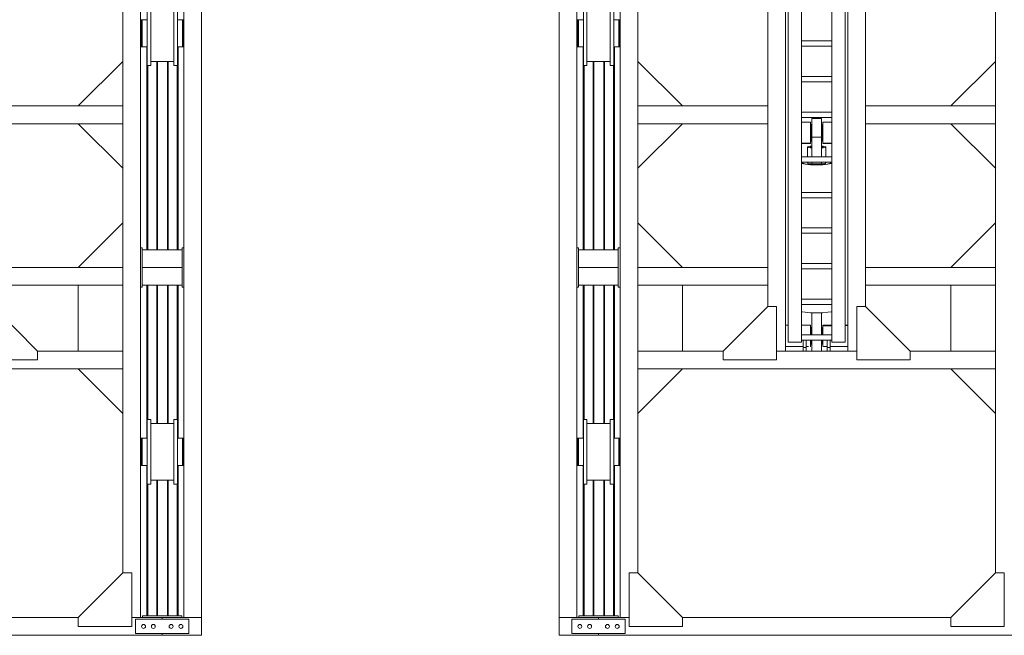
# Model space of a CAD drawing. Header units: millimetres. Extents: x 53746 to 116821, y -810352 to -765802.
# Tile 315 of 347: x 95487 to 101015, y -780717 to -777261. Entities that reach past the tile are written whole.
import ezdxf

# ---------------------------------------------------------------- set-up
doc = ezdxf.new("R2010")
doc.units = ezdxf.units.MM
doc.header["$MEASUREMENT"] = 0
for name, color, linetype, lineweight in [('Main Cradle Rails', 7, 'Continuous', 0), ('Side Cradle Hydraulic Arm Support', 7, 'Continuous', 0), ('Side Cradle Stbd', 7, 'Continuous', 0), ('Side Slip Rails', 7, 'Continuous', 0)]:
    doc.layers.add(name, color=color, linetype=linetype, lineweight=lineweight)

# ---------------------------------------------------------------- blocks, each defined once
blk = doc.blocks.new('*U80')
at = {"layer": 'Side Cradle Hydraulic Arm Support', "color": 7, "linetype": 'Continuous', "lineweight": 0}
for p, q in [((-175, -1059.4), (-175, 1359.5)), ((175, 1359.5), (175, -1059.4)), ((-175, 1202), (-170.2, 1202)), ((-160, 1182), (-169.7, 1182)), ((-160, 1181.8), (-169.7, 1181.8)), ((-169.7, 1181.8), (-160, 1181.8)), ((-160, 1192), (-160, 990.9)), ((-160, 1192), (-85, 1192)), ((-85, 1192), (-85, 990.9)), ((85, 990.9), (85, 1192)), ((85, 1192), (160, 1192)), ((160, 990.9), (160, 1192)), ((169.7, 1182), (160, 1181.9)), ((169.7, 1182), (160, 1182)), ((160, 1169.6), (160, 1169.6)), ((169.7, 1182), (169.7, 1182)), ((170.2, 1202), (175, 1202)), ((-275, 1109.5), (-275, 316.7)), ((160, 1103.7), (160, 1142)), ((275, 316.7), (275, 1109.5)), ((-170.8, 1082), (-175, 1082)), ((-169.8, 1082), (-170.7, 1082)), ((-169.7, 1102), (-160, 1102)), ((-160, 1102), (-169.7, 1102)), ((-169.7, 1082), (-169.7, 1086.5)), ((-169.7, 1082), (-169.7, 1082)), ((160, 1102.1), (169.7, 1102.1)), ((169.7, 1102.1), (160, 1102.1)), ((169.7, 1102), (160, 1102)), ((169.7, 1082), (169.7, 1086.5)), ((169.7, 1082), (169.7, 1082)), ((170.7, 1082), (169.8, 1082)), ((175, 1082), (170.8, 1082)), ((85, 1042), (-85, 1042)), ((-160, 990.9), (-160, -1009.4)), ((-160, 990.9), (-85, 990.9)), ((-85, 990.9), (-85, -1009.4)), ((85, -968.7), (85, 990.9)), ((160, 990.9), (85, 990.9)), ((160, 990.9), (160, -1009.4)), ((-160, 938.1), (-160, 938.1)), ((160, 938.1), (160, 938.1)), ((85, 881.3), (-85, 881.3)), ((-85, 851.3), (85, 851.3)), ((85, 681.3), (-85, 681.3)), ((-85, 651.3), (85, 651.3)), ((85, 481.3), (-85, 481.3)), ((-85, 451.3), (85, 451.3)), ((-1003.6, 316.7), (-275, 316.7)), ((-275, 216.7), (-275, 316.7)), ((-275, 316.7), (-275, 316.7)), ((85, 281.3), (-85, 281.3)), ((1003.7, 316.7), (275, 316.7)), ((275, 216.7), (275, 316.7)), ((275, 316.7), (275, 316.7)), ((-85, 251.3), (85, 251.3)), ((-1003.6, 216.7), (-275, 216.7)), ((-275, 216.7), (-275, -809.4)), ((-35, 205.6), (-30, 205.6)), ((-27.5, 213.2), (-30, 213.2)), ((30, 213.2), (27.5, 213.2)), ((27.5, 172.8), (27.5, 142.1)), ((30, 205.6), (35, 205.6)), ((275, 216.7), (275, 217.1)), ((1003.7, 216.7), (275, 216.7)), ((275, -809.4), (275, 216.7)), ((-30, 117.9), (-27.5, 117.9)), ((-27.5, 31.3), (-27.5, 142.1)), ((27.5, 142.1), (-27.5, 142.1)), ((27.5, 142.1), (27.5, 31.3)), ((27.5, 117.9), (30, 117.9)), ((35, 125.6), (30, 125.6)), ((-35, 106.1), (-85, 106)), ((-51, 31.3), (-51, 86.2)), ((-35, 106.1), (-35, 107.6)), ((-35, 107.6), (-35, 107.6)), ((51, 86.2), (51, 31.3)), ((85, 31.3), (-85, 31.3)), ((-85, 1.3), (85, 1.3)), ((-51, -3.2), (-51, 1.3)), ((-27.5, -9.4), (-27.5, 1.3)), ((27.5, 1.3), (27.5, -9.4)), ((51, 1.3), (51, -3.2)), ((-50, -3.8), (-50, -10.6)), ((-27.5, -9.4), (27.5, -9.4)), ((50, -10.6), (50, -3.8)), ((80, -3.2), (80, -3.2)), ((85, -168.7), (-85, -168.7)), ((-85, -198.7), (85, -198.7)), ((85, -368.7), (-85, -368.7)), ((-85, -398.7), (85, -398.7)), ((85, -568.7), (-85, -568.7)), ((-85, -598.7), (85, -598.7)), ((-275, -690.5), (-275, -690.5)), ((275, -690.5), (275, -690.5)), ((-85, -768.7), (85, -768.7)), ((85, -798.7), (-85, -798.7)), ((27.5, -845.4), (-27.5, -845.4)), ((83.1, -838.7), (85, -837.5)), ((-175, -914.4), (-160, -914.4)), ((-160, -915.8), (-175, -915.4)), ((-160, -919), (-160, -919)), ((-30, -934.4), (-35, -934.4)), ((-30, -934.5), (-35, -934.5)), ((-30, -934.5), (-35, -934.5)), ((-35, -934.5), (-30, -934.5)), ((-35, -934.5), (-30, -934.5)), ((-27.5, -927.1), (-30, -927.1)), ((30, -927.1), (27.5, -927.1)), ((35, -934.4), (30, -934.4)), ((35, -934.5), (30, -934.5)), ((30, -934.5), (35, -934.5)), ((30, -934.5), (35, -934.5)), ((85, -914.4), (37.5, -914.4)), ((175, -914.4), (160, -914.4)), ((160, -919), (160, -919)), ((85, -968.7), (-85, -968.7)), ((85, -968.7), (85, -998.7)), ((-175, -1034.4), (-75, -1034.4)), ((-160, -1009.4), (-85, -1009.4)), ((-85, -998.7), (85, -998.7)), ((-75, -998.7), (-75, -1039.4)), ((-75, -1039.4), (-75, -1059.4)), ((-75, -1039.4), (-59, -1039.4)), ((-59, -1039.4), (-59, -998.7)), ((-59, -1034.4), (-37.8, -1034.4)), ((-59, -1034.4), (-59, -1034.4)), ((-59, -1059.4), (-59, -1039.4)), ((-35.5, -1034.4), (-35, -1034.4)), ((-35, -1014.4), (-30, -1014.4)), ((-35, -1014.4), (-30, -1014.4)), ((-35, -1034.4), (-35, -1029.9)), ((-30, -1014.4), (-30, -1014.4)), ((-30, -1014.4), (-30, -1014.4)), ((-27.5, -1021.8), (-30, -1021.8)), ((30, -1021.8), (27.5, -1021.8)), ((30, -1014.4), (35, -1014.4)), ((35, -1014.4), (30, -1014.4)), ((30, -1014.4), (35, -1014.4)), ((35, -1029.9), (35, -1034.4)), ((35.8, -1034.4), (35, -1034.4)), ((59, -1034.4), (45.8, -1034.4)), ((59, -1039.4), (59, -998.7)), ((59, -1059.4), (59, -1039.4)), ((75, -1039.4), (59, -1039.4)), ((75, -998.7), (75, -1039.4)), ((175, -1034.4), (75, -1034.4)), ((75, -1039.4), (75, -1059.4)), ((85, -1009.4), (85, -998.7)), ((160, -1009.4), (85, -1009.4)), ((-525, -1059.4), (-1003.6, -1059.4)), ((225, -1059.4), (-225, -1059.4)), ((-175, -1059.4), (-175, -1059.4)), ((-59, -1059.4), (-75, -1059.4)), ((59, -1059.4), (75, -1059.4)), ((59, -1059.4), (59, -1059.4)), ((75, -1059.4), (75, -1059.4)), ((1003.7, -1059.4), (525, -1059.4)), ((1003.7, -1159.4), (-1003.6, -1159.4))]:
    blk.add_line(p, q, dxfattribs=at)
at = {"layer": 'Side Cradle Hydraulic Arm Support', "color": 7, "linetype": 'Continuous', "lineweight": 0, "extrusion": (0, 0, -1), "flags": 128}
for points in [[(248.5, 1409.5), (225, 1409.5), (225, 1109.5), (275, 1109.5), (520, 1354.5)], [(-248.5, 1409.5), (-225, 1409.5), (-225, 1109.5), (-275, 1109.5), (-520, 1354.5)], [(160, 1242), (-160, 1242), (-160, 1234.4), (-160, 1212.7), (-160, 1192)], [(160, 1192), (160, 1212.7), (160, 1234.4), (160, 1242)], [(169.8, 1202), (169.7, 1202), (169.7, 1197.4), (169.7, 1184.4), (169.7, 1164.9), (169.7, 1142), (169.7, 1119), (169.7, 1099.5), (169.7, 1086.5)], [(-169.7, 1086.5), (-169.7, 1099.5), (-169.7, 1119), (-169.7, 1142), (-169.7, 1164.9), (-169.7, 1184.4), (-169.7, 1197.4), (-169.7, 1202), (-169.8, 1202)], [(85, 225.1), (35, 225), (35, 217.5), (35, 202), (35, 181), (35, 157.6), (35, 135.5), (35, 117.9), (35, 113.6), (35, 107.6), (85, 106.6)], [(27.5, 142.1), (27.5, 172.8), (27.5, 202.4), (27.5, 226.5), (27.5, 241.6), (27.5, 245.4), (-27.5, 245.4), (-27.5, 241.6), (-27.5, 226.5), (-27.5, 202.4), (-27.5, 172.8)], [(-35, 107.6), (-35, 107.6), (-35, 117.9), (-35, 135.5), (-35, 157.6), (-35, 181), (-35, 202), (-35, 217.5), (-35, 225), (-85, 225)], [(30, 117.9), (30, 119.4), (30, 127.9), (30, 142.1), (30, 160), (30, 178.6), (30, 195.3), (30, 207.5), (30, 213.2), (30, 213.2)], [(-30, 117.9), (-30, 119.4), (-30, 127.9), (-30, 142.1), (-30, 160), (-30, 178.6), (-30, 195.3), (-30, 207.5), (-30, 213.2), (-30, 213.2)], [(27.5, 91.2), (36.1, 90.5), (47.1, 88.5), (51, 86.2), (47.1, 83.8), (36.1, 81.8), (27.5, 81.1)], [(38, 86.2), (35.1, 87.9), (27.5, 89.3)], [(27.5, 83), (35.1, 84.4), (38, 86.2)], [(-51, 86.2), (-47.1, 88.5), (-36.1, 90.5), (-27.5, 91.2)], [(-27.5, 89.3), (-35.1, 87.9), (-38, 86.2), (-35.1, 84.4), (-27.5, 83)], [(-27.5, 81.1), (-36.1, 81.8), (-47.1, 83.8), (-51, 86.2)], [(-85, 106.6), (-35, 107.6), (-35, 106.1), (-85, 106.1)], [(81.4, 1.3), (83.1, 1), (85, -0.2)], [(69.6, 1.3), (73.9, 0.5), (80, -3.2)], [(-80, -3.2), (-73.9, 0.5), (-69.6, 1.3)], [(-85, -0.2), (-83.1, 1), (-81.4, 1.3)], [(85, -6.3), (83.1, -7.4), (63.6, -10.9), (34.4, -13.3), (0, -14.1), (-34.4, -13.3), (-63.6, -10.9), (-83.1, -7.4), (-85, -6.2)], [(80, -3.2), (80, -3.2), (73.9, -6.9), (56.6, -10.1), (30.6, -12.2), (0, -12.9), (-30.6, -12.2), (-56.6, -10.1), (-73.9, -6.9), (-80, -3.2)], [(51, -3.2), (51, -3.2), (47.1, -5.6), (36.1, -7.6), (27.5, -8.3)], [(-27.5, -8.3), (-36.1, -7.6), (-47.1, -5.6), (-51, -3.2)], [(-275, -690.5), (-275, -690.5), (-275, -690.5)], [(525, -1109.4), (225, -1109.4), (225, -809.4), (275, -809.4), (525, -1059.4), (525, -1109.4)], [(-525, -1109.4), (-225, -1109.4), (-225, -809.4), (-275, -809.4), (-525, -1059.4), (-525, -1109.4)], [(85, -837.5), (83.1, -838.7), (63.6, -842.2), (34.4, -844.6), (0, -845.4), (-34.4, -844.6), (-63.6, -842.2), (-83.1, -838.7)], [(27.5, -844.8), (27.5, -845.4), (27.5, -968.7)], [(-27.5, -844.8), (-27.5, -844.8), (0, -845.4), (27.5, -844.8), (27.5, -844.8)], [(-27.5, -844.8), (-27.5, -845.4), (-27.5, -968.7)], [(175, -914.4), (175, -914.4), (175, -914.4)], [(85, -914.4), (35, -914.4), (35, -919), (85, -917.7)], [(85, -917.7), (35, -919), (35, -932), (35, -951.5), (35, -968.7)], [(30, -968.7), (30, -963.4), (30, -946.4), (30, -933.6), (30, -927.1), (30, -927.1)], [(-30, -968.7), (-30, -963.4), (-30, -946.4), (-30, -933.6), (-30, -927.1), (-30, -927.1)], [(-35.5, -914.4), (-35, -914.4), (-35, -919), (-35, -932), (-35, -951.5), (-35, -968.7)], [(35, -998.7), (35, -1016.9), (35, -1029.9)], [(30, -1021.8), (30, -1021.2), (30, -1013.4), (30, -999.7), (30, -998.7)], [(27.5, -998.7), (27.5, -1018.7), (27.5, -1045.3), (27.5, -1059.4)], [(-27.5, -998.7), (-27.5, -1018.7), (-27.5, -1045.3), (-27.5, -1059.4)], [(-30, -1021.8), (-30, -1021.2), (-30, -1013.4), (-30, -999.7), (-30, -998.7)], [(-35, -998.7), (-35, -1016.9), (-35, -1029.9)], [(-75, -1030.9), (-75, -1030.9), (-75, -1030.9)]]:
    blk.add_lwpolyline(points, dxfattribs=at)
at = {"layer": 'Side Cradle Stbd', "color": 7, "linetype": 'Continuous', "lineweight": 0}
for p, q in [((-1003.6, 566.7), (-753.6, 316.7)), ((1003.7, 566.7), (753.7, 316.7)), ((-1003.6, -33.3), (-753.6, 216.7)), ((1003.7, -33.3), (753.7, 216.7)), ((-1003.6, -340.5), (-753.6, -590.5)), ((1003.7, -340.5), (753.7, -590.5)), ((-1003.6, -590.5), (-275, -590.5)), ((275, -590.5), (1003.7, -590.5)), ((-275, -690.5), (-1003.6, -690.5)), ((-753.6, -1059.4), (-753.6, -690.5)), ((1003.7, -690.5), (275, -690.5)), ((753.7, -1059.4), (753.7, -690.5)), ((-1003.6, -1409.4), (-753.6, -1159.4)), ((1003.7, -1409.4), (753.7, -1159.4))]:
    blk.add_line(p, q, dxfattribs=at)
blk = doc.blocks.new('*U81')
at = {"layer": 'Side Cradle Hydraulic Arm Support', "color": 7, "linetype": 'Continuous', "lineweight": 0}
for p, q in [((-175, -1059.4), (-175, 1359.5)), ((175, 1359.5), (175, -1059.4)), ((-175, 1202), (-170.2, 1202)), ((-160, 1182), (-169.7, 1182)), ((-160, 1181.8), (-169.7, 1181.8)), ((-169.7, 1181.8), (-160, 1181.8)), ((-160, 1192), (-160, 990.9)), ((-160, 1192), (-85, 1192)), ((-85, 1192), (-85, 990.9)), ((85, 990.9), (85, 1192)), ((85, 1192), (160, 1192)), ((160, 990.9), (160, 1192)), ((169.7, 1182), (160, 1181.9)), ((169.7, 1182), (160, 1182)), ((160, 1169.6), (160, 1169.6)), ((169.7, 1182), (169.7, 1182)), ((170.2, 1202), (175, 1202)), ((-275, 1109.5), (-275, 316.7)), ((160, 1103.7), (160, 1142)), ((275, 316.7), (275, 1109.5)), ((-170.8, 1082), (-175, 1082)), ((-169.8, 1082), (-170.7, 1082)), ((-169.7, 1102), (-160, 1102)), ((-160, 1102), (-169.7, 1102)), ((-169.7, 1082), (-169.7, 1086.5)), ((-169.7, 1082), (-169.7, 1082)), ((160, 1102.1), (169.7, 1102.1)), ((169.7, 1102.1), (160, 1102.1)), ((169.7, 1102), (160, 1102)), ((169.7, 1082), (169.7, 1086.5)), ((169.7, 1082), (169.7, 1082)), ((170.7, 1082), (169.8, 1082)), ((175, 1082), (170.8, 1082)), ((85, 1042), (-85, 1042)), ((-160, 990.9), (-160, -1009.4)), ((-160, 990.9), (-85, 990.9)), ((-85, 990.9), (-85, -1009.4)), ((85, -968.7), (85, 990.9)), ((160, 990.9), (85, 990.9)), ((160, 990.9), (160, -1009.4)), ((-160, 938.1), (-160, 938.1)), ((160, 938.1), (160, 938.1)), ((85, 881.3), (-85, 881.3)), ((-85, 851.3), (85, 851.3)), ((85, 681.3), (-85, 681.3)), ((-85, 651.3), (85, 651.3)), ((85, 481.3), (-85, 481.3)), ((-85, 451.3), (85, 451.3)), ((-1003.6, 316.7), (-275, 316.7)), ((-275, 216.7), (-275, 316.7)), ((-275, 316.7), (-275, 316.7)), ((85, 281.3), (-85, 281.3)), ((1003.7, 316.7), (275, 316.7)), ((275, 216.7), (275, 316.7)), ((275, 316.7), (275, 316.7)), ((-85, 251.3), (85, 251.3)), ((-1003.6, 216.7), (-275, 216.7)), ((-275, 216.7), (-275, -809.4)), ((-35, 205.6), (-30, 205.6)), ((-27.5, 213.2), (-30, 213.2)), ((30, 213.2), (27.5, 213.2)), ((27.5, 172.8), (27.5, 142.1)), ((30, 205.6), (35, 205.6)), ((275, 216.7), (275, 217.1)), ((1003.7, 216.7), (275, 216.7)), ((275, -809.4), (275, 216.7)), ((-30, 117.9), (-27.5, 117.9)), ((-27.5, 31.3), (-27.5, 142.1)), ((27.5, 142.1), (-27.5, 142.1)), ((27.5, 142.1), (27.5, 31.3)), ((27.5, 117.9), (30, 117.9)), ((35, 125.6), (30, 125.6)), ((-35, 106.1), (-85, 106)), ((-51, 31.3), (-51, 86.2)), ((-35, 106.1), (-35, 107.6)), ((-35, 107.6), (-35, 107.6)), ((51, 86.2), (51, 31.3)), ((85, 31.3), (-85, 31.3)), ((-85, 1.3), (85, 1.3)), ((-51, -3.2), (-51, 1.3)), ((-27.5, -9.4), (-27.5, 1.3)), ((27.5, 1.3), (27.5, -9.4)), ((51, 1.3), (51, -3.2)), ((-50, -3.8), (-50, -10.6)), ((-27.5, -9.4), (27.5, -9.4)), ((50, -10.6), (50, -3.8)), ((80, -3.2), (80, -3.2)), ((85, -168.7), (-85, -168.7)), ((-85, -198.7), (85, -198.7)), ((85, -368.7), (-85, -368.7)), ((-85, -398.7), (85, -398.7)), ((85, -568.7), (-85, -568.7)), ((-85, -598.7), (85, -598.7)), ((-275, -690.5), (-275, -690.5)), ((275, -690.5), (275, -690.5)), ((-85, -768.7), (85, -768.7)), ((85, -798.7), (-85, -798.7)), ((27.5, -845.4), (-27.5, -845.4)), ((83.1, -838.7), (85, -837.5)), ((-175, -914.4), (-160, -914.4)), ((-160, -915.8), (-175, -915.4)), ((-160, -919), (-160, -919)), ((-30, -934.4), (-35, -934.4)), ((-30, -934.5), (-35, -934.5)), ((-30, -934.5), (-35, -934.5)), ((-35, -934.5), (-30, -934.5)), ((-35, -934.5), (-30, -934.5)), ((-27.5, -927.1), (-30, -927.1)), ((30, -927.1), (27.5, -927.1)), ((35, -934.4), (30, -934.4)), ((35, -934.5), (30, -934.5)), ((30, -934.5), (35, -934.5)), ((30, -934.5), (35, -934.5)), ((85, -914.4), (37.5, -914.4)), ((175, -914.4), (160, -914.4)), ((160, -919), (160, -919)), ((85, -968.7), (-85, -968.7)), ((85, -968.7), (85, -998.7)), ((-175, -1034.4), (-75, -1034.4)), ((-160, -1009.4), (-85, -1009.4)), ((-85, -998.7), (85, -998.7)), ((-75, -998.7), (-75, -1039.4)), ((-75, -1039.4), (-75, -1059.4)), ((-75, -1039.4), (-59, -1039.4)), ((-59, -1039.4), (-59, -998.7)), ((-59, -1034.4), (-37.8, -1034.4)), ((-59, -1034.4), (-59, -1034.4)), ((-59, -1059.4), (-59, -1039.4)), ((-35.5, -1034.4), (-35, -1034.4)), ((-35, -1014.4), (-30, -1014.4)), ((-35, -1014.4), (-30, -1014.4)), ((-35, -1034.4), (-35, -1029.9)), ((-30, -1014.4), (-30, -1014.4)), ((-30, -1014.4), (-30, -1014.4)), ((-27.5, -1021.8), (-30, -1021.8)), ((30, -1021.8), (27.5, -1021.8)), ((30, -1014.4), (35, -1014.4)), ((35, -1014.4), (30, -1014.4)), ((30, -1014.4), (35, -1014.4)), ((35, -1029.9), (35, -1034.4)), ((35.8, -1034.4), (35, -1034.4)), ((59, -1034.4), (45.8, -1034.4)), ((59, -1039.4), (59, -998.7)), ((59, -1059.4), (59, -1039.4)), ((75, -1039.4), (59, -1039.4)), ((75, -998.7), (75, -1039.4)), ((175, -1034.4), (75, -1034.4)), ((75, -1039.4), (75, -1059.4)), ((85, -1009.4), (85, -998.7)), ((160, -1009.4), (85, -1009.4)), ((-525, -1059.4), (-1003.6, -1059.4)), ((225, -1059.4), (-225, -1059.4)), ((-175, -1059.4), (-175, -1059.4)), ((-59, -1059.4), (-75, -1059.4)), ((59, -1059.4), (75, -1059.4)), ((59, -1059.4), (59, -1059.4)), ((75, -1059.4), (75, -1059.4)), ((1003.7, -1059.4), (525, -1059.4)), ((1003.7, -1159.4), (-1003.6, -1159.4))]:
    blk.add_line(p, q, dxfattribs=at)
at = {"layer": 'Side Cradle Hydraulic Arm Support', "color": 7, "linetype": 'Continuous', "lineweight": 0, "extrusion": (0, 0, -1), "flags": 128}
for points in [[(248.5, 1409.5), (225, 1409.5), (225, 1109.5), (275, 1109.5), (520, 1354.5)], [(-248.5, 1409.5), (-225, 1409.5), (-225, 1109.5), (-275, 1109.5), (-520, 1354.5)], [(160, 1242), (-160, 1242), (-160, 1234.4), (-160, 1212.7), (-160, 1192)], [(160, 1192), (160, 1212.7), (160, 1234.4), (160, 1242)], [(169.8, 1202), (169.7, 1202), (169.7, 1197.4), (169.7, 1184.4), (169.7, 1164.9), (169.7, 1142), (169.7, 1119), (169.7, 1099.5), (169.7, 1086.5)], [(-169.7, 1086.5), (-169.7, 1099.5), (-169.7, 1119), (-169.7, 1142), (-169.7, 1164.9), (-169.7, 1184.4), (-169.7, 1197.4), (-169.7, 1202), (-169.8, 1202)], [(85, 225.1), (35, 225), (35, 217.5), (35, 202), (35, 181), (35, 157.6), (35, 135.5), (35, 117.9), (35, 113.6), (35, 107.6), (85, 106.6)], [(27.5, 142.1), (27.5, 172.8), (27.5, 202.4), (27.5, 226.5), (27.5, 241.6), (27.5, 245.4), (-27.5, 245.4), (-27.5, 241.6), (-27.5, 226.5), (-27.5, 202.4), (-27.5, 172.8)], [(-35, 107.6), (-35, 107.6), (-35, 117.9), (-35, 135.5), (-35, 157.6), (-35, 181), (-35, 202), (-35, 217.5), (-35, 225), (-85, 225)], [(30, 117.9), (30, 119.4), (30, 127.9), (30, 142.1), (30, 160), (30, 178.6), (30, 195.3), (30, 207.5), (30, 213.2), (30, 213.2)], [(-30, 117.9), (-30, 119.4), (-30, 127.9), (-30, 142.1), (-30, 160), (-30, 178.6), (-30, 195.3), (-30, 207.5), (-30, 213.2), (-30, 213.2)], [(27.5, 91.2), (36.1, 90.5), (47.1, 88.5), (51, 86.2), (47.1, 83.8), (36.1, 81.8), (27.5, 81.1)], [(38, 86.2), (35.1, 87.9), (27.5, 89.3)], [(27.5, 83), (35.1, 84.4), (38, 86.2)], [(-51, 86.2), (-47.1, 88.5), (-36.1, 90.5), (-27.5, 91.2)], [(-27.5, 89.3), (-35.1, 87.9), (-38, 86.2), (-35.1, 84.4), (-27.5, 83)], [(-27.5, 81.1), (-36.1, 81.8), (-47.1, 83.8), (-51, 86.2)], [(-85, 106.6), (-35, 107.6), (-35, 106.1), (-85, 106.1)], [(81.4, 1.3), (83.1, 1), (85, -0.2)], [(69.6, 1.3), (73.9, 0.5), (80, -3.2)], [(-80, -3.2), (-73.9, 0.5), (-69.6, 1.3)], [(-85, -0.2), (-83.1, 1), (-81.4, 1.3)], [(85, -6.3), (83.1, -7.4), (63.6, -10.9), (34.4, -13.3), (0, -14.1), (-34.4, -13.3), (-63.6, -10.9), (-83.1, -7.4), (-85, -6.2)], [(80, -3.2), (80, -3.2), (73.9, -6.9), (56.6, -10.1), (30.6, -12.2), (0, -12.9), (-30.6, -12.2), (-56.6, -10.1), (-73.9, -6.9), (-80, -3.2)], [(51, -3.2), (51, -3.2), (47.1, -5.6), (36.1, -7.6), (27.5, -8.3)], [(-27.5, -8.3), (-36.1, -7.6), (-47.1, -5.6), (-51, -3.2)], [(-275, -690.5), (-275, -690.5), (-275, -690.5)], [(525, -1109.4), (225, -1109.4), (225, -809.4), (275, -809.4), (525, -1059.4), (525, -1109.4)], [(-525, -1109.4), (-225, -1109.4), (-225, -809.4), (-275, -809.4), (-525, -1059.4), (-525, -1109.4)], [(85, -837.5), (83.1, -838.7), (63.6, -842.2), (34.4, -844.6), (0, -845.4), (-34.4, -844.6), (-63.6, -842.2), (-83.1, -838.7)], [(27.5, -844.8), (27.5, -845.4), (27.5, -968.7)], [(-27.5, -844.8), (-27.5, -844.8), (0, -845.4), (27.5, -844.8), (27.5, -844.8)], [(-27.5, -844.8), (-27.5, -845.4), (-27.5, -968.7)], [(175, -914.4), (175, -914.4), (175, -914.4)], [(85, -914.4), (35, -914.4), (35, -919), (85, -917.7)], [(85, -917.7), (35, -919), (35, -932), (35, -951.5), (35, -968.7)], [(30, -968.7), (30, -963.4), (30, -946.4), (30, -933.6), (30, -927.1), (30, -927.1)], [(-30, -968.7), (-30, -963.4), (-30, -946.4), (-30, -933.6), (-30, -927.1), (-30, -927.1)], [(-35.5, -914.4), (-35, -914.4), (-35, -919), (-35, -932), (-35, -951.5), (-35, -968.7)], [(35, -998.7), (35, -1016.9), (35, -1029.9)], [(30, -1021.8), (30, -1021.2), (30, -1013.4), (30, -999.7), (30, -998.7)], [(27.5, -998.7), (27.5, -1018.7), (27.5, -1045.3), (27.5, -1059.4)], [(-27.5, -998.7), (-27.5, -1018.7), (-27.5, -1045.3), (-27.5, -1059.4)], [(-30, -1021.8), (-30, -1021.2), (-30, -1013.4), (-30, -999.7), (-30, -998.7)], [(-35, -998.7), (-35, -1016.9), (-35, -1029.9)], [(-75, -1030.9), (-75, -1030.9), (-75, -1030.9)]]:
    blk.add_lwpolyline(points, dxfattribs=at)
at = {"layer": 'Side Cradle Stbd', "color": 7, "linetype": 'Continuous', "lineweight": 0}
for p, q in [((-1003.6, 566.7), (-753.6, 316.7)), ((1003.7, 566.7), (753.7, 316.7)), ((-1003.6, -33.3), (-753.6, 216.7)), ((1003.7, -33.3), (753.7, 216.7)), ((-1003.6, -340.5), (-753.6, -590.5)), ((1003.7, -340.5), (753.7, -590.5)), ((-1003.6, -590.5), (-275, -590.5)), ((275, -590.5), (1003.7, -590.5)), ((-275, -690.5), (-1003.6, -690.5)), ((-753.6, -1059.4), (-753.6, -690.5)), ((1003.7, -690.5), (275, -690.5)), ((753.7, -1059.4), (753.7, -690.5)), ((-1003.6, -1409.4), (-753.6, -1159.4)), ((1003.7, -1409.4), (753.7, -1159.4))]:
    blk.add_line(p, q, dxfattribs=at)
blk = doc.blocks.new('*U57')
at = {"layer": 'Side Cradle Stbd', "color": 7, "linetype": 'Continuous', "lineweight": 0}
for p, q in [((10882.9, 13589), (10882.9, 7459.6)), ((13332.7, 13589), (13332.7, 7459.6)), ((11125.4, 9534.5), (11125.4, 11364.5)), ((13575.1, 9534.5), (13575.1, 11364.5)), ((10782.9, 11124.2), (10782.9, 8605.6)), ((11225.4, 7459.6), (11225.4, 11124.2)), ((13232.7, 11124.2), (13232.7, 7459.6)), ((13675.1, 8605.6), (13675.1, 11124.2)), ((15682.4, 10874.5), (15682.4, 8605.6)), ((11089.4, 10809.9), (11089.4, 10810.6)), ((11089.4, 10795.4), (11089.4, 10808.8)), ((11089.4, 10793.3), (11089.4, 10795.4)), ((10882.9, 10779.5), (10885.9, 10779.5)), ((10919.4, 10670.1), (10919.4, 10739.5)), ((11069.4, 10670.1), (11069.4, 10739.5)), ((11089.4, 10768.6), (11089.4, 10771.7)), ((11089.4, 10739.5), (11089.4, 10743.1)), ((11089.4, 10714), (11089.4, 10739.5)), ((11122.9, 10779.5), (11125.4, 10779.5)), ((13332.7, 10779.5), (13335.7, 10779.5)), ((13369.2, 10670.1), (13369.2, 10739.5)), ((13519.2, 10670.1), (13519.2, 10739.5)), ((13567.7, 10739.5), (13567.7, 10768.6)), ((13567.7, 10739.5), (13567.7, 10710.3)), ((13572.7, 10779.5), (13575.1, 10779.5)), ((10885.9, 10699.5), (10882.9, 10699.5)), ((10885.9, 10685.6), (10885.9, 10669.1)), ((11089.4, 10710.3), (11089.4, 10714)), ((11117.9, 10685.6), (11117.9, 10669.1)), ((11122.9, 10702.5), (11122.9, 10699.5)), ((11125.4, 10699.5), (11122.9, 10699.5)), ((13335.7, 10699.5), (13332.7, 10699.5)), ((13335.7, 10685.6), (13335.7, 10669.1)), ((13567.7, 10685.6), (13567.7, 10669.1)), ((13572.7, 10702.5), (13572.7, 10699.5)), ((13575.1, 10699.5), (13572.7, 10699.5)), ((10885.9, 10663.3), (10885.9, 10669.1)), ((11089.4, 10669.1), (11089.4, 10663.3)), ((11117.9, 10663.3), (11117.9, 10669.1)), ((13335.7, 10663.3), (13335.7, 10669.1)), ((13539.2, 10669.1), (13539.2, 10663.3)), ((13567.7, 10663.3), (13567.7, 10669.1)), ((11069.4, 10580.5), (10939.4, 10580.5)), ((10939.4, 10558.3), (10939.4, 10572.1)), ((11089.4, 10558.3), (11089.4, 10572.1)), ((13519.2, 10580.5), (13389.2, 10580.5)), ((13389.2, 10558.3), (13389.2, 10572.1)), ((13539.2, 10558.3), (13539.2, 10572.1)), ((10882.4, 9534.5), (10882.4, 9484.5)), ((10892.4, 9534.5), (10882.4, 9534.5)), ((10892.4, 9524.5), (10892.4, 9534.5)), ((10892.4, 9524.5), (11115.4, 9524.5)), ((10892.4, 9524.5), (10892.4, 9424.5)), ((11115.4, 9534.5), (11115.4, 9524.5)), ((11125.4, 9534.5), (11115.4, 9534.5)), ((11115.4, 9424.5), (11115.4, 9524.5)), ((11125.4, 9484.5), (11125.4, 9534.5)), ((13332.1, 9534.5), (13332.1, 9484.5)), ((13342.1, 9534.5), (13332.1, 9534.5)), ((13342.1, 9524.5), (13342.1, 9534.5)), ((13342.1, 9524.5), (13565.1, 9524.5)), ((13342.1, 9524.5), (13342.1, 9424.5)), ((13565.1, 9534.5), (13565.1, 9524.5)), ((13575.1, 9534.5), (13565.1, 9534.5)), ((13565.1, 9424.5), (13565.1, 9524.5)), ((13575.1, 9484.5), (13575.1, 9534.5)), ((10892.4, 9324.5), (10892.4, 9424.5)), ((10892.4, 9424.5), (11115.4, 9424.5)), ((11115.4, 9424.5), (11115.4, 9324.5)), ((13342.1, 9324.5), (13342.1, 9424.5)), ((13342.1, 9424.5), (13565.1, 9424.5)), ((13565.1, 9424.5), (13565.1, 9324.5)), ((10882.4, 9314.5), (10892.4, 9314.5)), ((10892.4, 9324.5), (11115.4, 9324.5)), ((10892.4, 9324.5), (10892.4, 9314.5)), ((11115.4, 9314.5), (11115.4, 9324.5)), ((11115.4, 9314.5), (11125.4, 9314.5)), ((11125.4, 7459.6), (11125.4, 9314.5)), ((13332.1, 9314.5), (13342.1, 9314.5)), ((13342.1, 9324.5), (13565.1, 9324.5)), ((13342.1, 9324.5), (13342.1, 9314.5)), ((13565.1, 9314.5), (13565.1, 9324.5)), ((13565.1, 9314.5), (13575.1, 9314.5)), ((13575.1, 7459.6), (13575.1, 9314.5)), ((10782.9, 8605.6), (10782.9, 7709.6)), ((13675.1, 7709.6), (13675.1, 8605.6)), ((15682.4, 8605.6), (15682.4, 7709.6)), ((10939.4, 8548.5), (11069.4, 8548.5)), ((13389.2, 8548.5), (13519.2, 8548.5)), ((10882.9, 8429.5), (10885.9, 8429.5)), ((11122.9, 8429.5), (11125.4, 8429.5)), ((13332.7, 8429.5), (13335.7, 8429.5)), ((13572.7, 8429.5), (13575.1, 8429.5)), ((10885.9, 8349.5), (10882.9, 8349.5)), ((10919.4, 8320.1), (10919.4, 8389.5)), ((11069.4, 8320.1), (11069.4, 8389.5)), ((11122.9, 8352.5), (11122.9, 8349.5)), ((11125.4, 8349.5), (11122.9, 8349.5)), ((13335.7, 8349.5), (13332.7, 8349.5)), ((13369.2, 8320.1), (13369.2, 8389.5)), ((13519.2, 8320.1), (13519.2, 8389.5)), ((13567.7, 8389.5), (13567.7, 8360.3)), ((13572.7, 8352.5), (13572.7, 8349.5)), ((13575.1, 8349.5), (13572.7, 8349.5)), ((10885.9, 8335.6), (10885.9, 8319.1)), ((10885.9, 8313.3), (10885.9, 8319.1)), ((11089.4, 8319.1), (11089.4, 8313.3)), ((11117.9, 8335.6), (11117.9, 8319.1)), ((11117.9, 8313.3), (11117.9, 8319.1)), ((13335.7, 8335.6), (13335.7, 8319.1)), ((13335.7, 8313.3), (13335.7, 8319.1)), ((13539.2, 8319.1), (13539.2, 8313.3)), ((13567.7, 8335.6), (13567.7, 8319.1)), ((13567.7, 8313.3), (13567.7, 8319.1)), ((11069.4, 8230.5), (10939.4, 8230.5)), ((10939.4, 8208.3), (10939.4, 8222.1)), ((11089.4, 8208.3), (11089.4, 8222.1)), ((13519.2, 8230.5), (13389.2, 8230.5)), ((13389.2, 8208.3), (13389.2, 8222.1)), ((13539.2, 8208.3), (13539.2, 8222.1)), ((10894.2, 7469.6), (10894.2, 7459.6)), ((11114.2, 7469.6), (11089.7, 7469.6)), ((11114.2, 7469.6), (11114.2, 7459.6)), ((13343.9, 7469.6), (13343.9, 7459.6)), ((13563.9, 7469.6), (13539.4, 7469.6)), ((13563.9, 7469.6), (13563.9, 7459.6)), ((9025.7, 7459.6), (10532.9, 7459.6)), ((10832.9, 7459.6), (11004.2, 7459.6)), ((10854.2, 7449.6), (11154.2, 7449.6)), ((10854.2, 7369.6), (10854.2, 7449.6)), ((10894.9, 7419.8), (10891.4, 7417.4)), ((10944, 7405.4), (10943.2, 7409.6)), ((11004.2, 7449.6), (11004.2, 7459.6)), ((11004.2, 7459.6), (11125.4, 7459.6)), ((11098.2, 7409.6), (11099, 7405.4)), ((11154.2, 7449.6), (11154.2, 7369.6)), ((11225.4, 7459.6), (11225.4, 7359.6)), ((13232.7, 7359.6), (13232.7, 7459.6)), ((13303.9, 7449.6), (13603.9, 7449.6)), ((13303.9, 7369.6), (13303.9, 7449.6)), ((13332.7, 7459.6), (13453.9, 7459.6)), ((13344.7, 7419.8), (13341.1, 7417.4)), ((13393.7, 7405.4), (13392.9, 7409.6)), ((13453.9, 7459.6), (13453.9, 7449.6)), ((13453.9, 7459.6), (13625.1, 7459.6)), ((13547.9, 7409.6), (13548.7, 7405.4)), ((13603.9, 7449.6), (13603.9, 7369.6)), ((13925.1, 7459.6), (15432.4, 7459.6)), ((8554.4, 7359.6), (11004.2, 7359.6)), ((11154.2, 7369.6), (10854.2, 7369.6)), ((11004.2, 7359.6), (11004.2, 7369.6)), ((11004.2, 7359.6), (11225.4, 7359.6)), ((11049.9, 7399.4), (11054.2, 7398.6)), ((13232.7, 7359.6), (13453.9, 7359.6)), ((13603.9, 7369.6), (13303.9, 7369.6)), ((13453.9, 7369.6), (13453.9, 7359.6)), ((13453.9, 7359.6), (15903.6, 7359.6)), ((13499.7, 7399.4), (13503.9, 7398.6))]:
    blk.add_line(p, q, dxfattribs=at)
at = {"layer": 'Side Cradle Stbd', "color": 7, "linetype": 'Continuous', "lineweight": 0, "flags": 128}
for points in [[(10919.4, 10920.7), (10919.4, 10920.7), (10939.4, 10920.7), (10939.4, 10906.9), (10939.4, 10867.6), (10939.4, 10808.8), (10939.4, 10739.5), (10939.4, 10670.1), (10939.4, 10611.3), (10939.4, 10572.1)], [(10919.4, 10920.7), (10919.4, 10906.9), (10919.4, 10867.6), (10919.4, 10808.8), (10919.4, 10739.5)], [(11069.4, 10920.7), (11069.4, 10920.7), (11089.4, 10920.7), (11089.4, 10906.9), (11089.4, 10867.6), (11089.4, 10808.8), (11089.4, 10739.5), (11089.4, 10670.1), (11089.4, 10611.3), (11089.4, 10572.1)], [(11069.4, 10920.7), (11069.4, 10906.9), (11069.4, 10867.6), (11069.4, 10808.8), (11069.4, 10739.5)], [(13369.2, 10920.7), (13369.2, 10920.7), (13389.2, 10920.7), (13389.2, 10906.9), (13389.2, 10867.6), (13389.2, 10808.8), (13389.2, 10739.5), (13389.2, 10670.1), (13389.2, 10611.3), (13389.2, 10572.1)], [(13369.2, 10920.7), (13369.2, 10906.9), (13369.2, 10867.6), (13369.2, 10808.8), (13369.2, 10739.5)], [(13519.2, 10920.7), (13519.2, 10920.7), (13539.2, 10920.7), (13539.2, 10906.9), (13539.2, 10867.6), (13539.2, 10808.8), (13539.2, 10739.5), (13539.2, 10670.1), (13539.2, 10611.3), (13539.2, 10572.1)], [(13519.2, 10920.7), (13519.2, 10906.9), (13519.2, 10867.6), (13519.2, 10808.8), (13519.2, 10739.5)], [(10890.9, 10809.9), (10890.9, 10809.9), (10890.9, 10815.7), (10885.9, 10815.7), (10885.9, 10815.7)], [(10885.9, 10685.6), (10885.9, 10710.3), (10885.9, 10739.5), (10885.9, 10768.6), (10885.9, 10793.3), (10885.9, 10809.9), (10885.9, 10815.7)], [(10919.4, 10815.7), (10890.9, 10815.7), (10890.9, 10815.7)], [(10890.9, 10793.3), (10890.9, 10793.3), (10890.9, 10809.9), (10890.9, 10815.7)], [(10890.9, 10739.5), (10890.9, 10739.5), (10890.9, 10768.6), (10890.9, 10793.3)], [(11117.9, 10793.3), (11117.9, 10793.3), (11117.9, 10809.9), (11117.9, 10815.7), (11089.4, 10815.7)], [(11089.4, 10810.6), (11089.4, 10815.7), (11089.4, 10815.7)], [(11089.4, 10808.8), (11089.4, 10809.9), (11089.4, 10809.9)], [(11089.4, 10771.7), (11089.4, 10793.3), (11089.4, 10793.3)], [(11117.9, 10663.3), (11117.9, 10663.3), (11122.9, 10663.3), (11122.9, 10669.1), (11122.9, 10685.6), (11122.9, 10710.3), (11122.9, 10739.5), (11122.9, 10768.6), (11122.9, 10793.3), (11122.9, 10809.9), (11122.9, 10815.7), (11117.9, 10815.7), (11117.9, 10815.7)], [(11117.9, 10793.3), (11117.9, 10793.3), (11117.9, 10809.9), (11117.9, 10809.9)], [(11117.9, 10739.5), (11117.9, 10768.6), (11117.9, 10793.3)], [(13340.7, 10815.7), (13340.7, 10815.7), (13335.7, 10815.7), (13335.7, 10815.7)], [(13335.7, 10685.6), (13335.7, 10710.3), (13335.7, 10739.5), (13335.7, 10768.6), (13335.7, 10793.3), (13335.7, 10809.9), (13335.7, 10815.7)], [(13369.2, 10815.7), (13340.7, 10815.7), (13340.7, 10815.7)], [(13340.7, 10793.3), (13340.7, 10793.3), (13340.7, 10809.9), (13340.7, 10815.7)], [(13340.7, 10768.6), (13340.7, 10768.6), (13340.7, 10793.3)], [(13567.7, 10768.6), (13567.7, 10768.6), (13567.7, 10793.3), (13567.7, 10809.9), (13567.7, 10815.7), (13539.2, 10815.7)], [(13539.2, 10815.7), (13539.2, 10815.7), (13539.2, 10815.7), (13539.2, 10810.6), (13539.2, 10809.9), (13539.2, 10809.9)], [(13539.2, 10809.9), (13539.2, 10809.9), (13539.2, 10808.8)], [(13539.2, 10808.8), (13539.2, 10795.4), (13539.2, 10793.3), (13539.2, 10793.3), (13539.2, 10771.7), (13539.2, 10768.6), (13539.2, 10768.6), (13539.2, 10768.6)], [(13567.7, 10663.3), (13567.7, 10663.3), (13572.7, 10663.3), (13572.7, 10669.1), (13572.7, 10685.6), (13572.7, 10710.3), (13572.7, 10739.5), (13572.7, 10768.6), (13572.7, 10793.3), (13572.7, 10809.9), (13572.7, 10815.7), (13567.7, 10815.7), (13567.7, 10815.7)], [(10885.9, 10663.3), (10885.9, 10663.3), (10890.9, 10663.3), (10890.9, 10669.1), (10890.9, 10685.6), (10890.9, 10710.3), (10890.9, 10739.5), (10890.9, 10768.6), (10890.9, 10768.6)], [(11089.4, 10743.1), (11089.4, 10768.6), (11089.4, 10768.6)], [(11117.9, 10685.6), (11117.9, 10710.3), (11117.9, 10739.5), (11117.9, 10768.6), (11117.9, 10768.6)], [(11122.9, 10779.5), (11122.9, 10779.5), (11122.9, 10776.9), (11122.9, 10776.4), (11122.9, 10776.4), (11122.9, 10776.4), (11122.9, 10768.9), (11122.9, 10768.6)], [(11122.9, 10768.6), (11122.9, 10768), (11122.9, 10768), (11122.9, 10767.7), (11122.9, 10767.7), (11122.9, 10767.7), (11122.9, 10756.2), (11122.9, 10754.8), (11122.9, 10754.8), (11122.9, 10754.8), (11122.9, 10741.1), (11122.9, 10739.5)], [(13335.7, 10663.3), (13335.7, 10663.3), (13340.7, 10663.3), (13340.7, 10669.1), (13340.7, 10685.6), (13340.7, 10710.3), (13340.7, 10739.5), (13340.7, 10739.5)], [(13340.7, 10739.5), (13340.7, 10739.5), (13340.7, 10768.6)], [(13539.2, 10739.5), (13539.2, 10714), (13539.2, 10710.3)], [(13567.7, 10685.6), (13567.7, 10710.3), (13567.7, 10739.5), (13567.7, 10768.6), (13567.7, 10768.6)], [(13572.7, 10779.5), (13572.7, 10779.5), (13572.7, 10776.9), (13572.7, 10776.4), (13572.7, 10776.4)], [(13572.7, 10776.4), (13572.7, 10776.4), (13572.7, 10776.4), (13572.7, 10768.9), (13572.7, 10768.6)], [(13572.7, 10768.6), (13572.7, 10768), (13572.7, 10768), (13572.7, 10767.7), (13572.7, 10767.7), (13572.7, 10767.7), (13572.7, 10756.2), (13572.7, 10754.8), (13572.7, 10754.8), (13572.7, 10754.8), (13572.7, 10754.8)], [(10919.4, 10670.1), (10919.4, 10611.3), (10919.4, 10572.1), (10919.4, 10558.3)], [(11069.4, 10670.1), (11069.4, 10611.3), (11069.4, 10572.1), (11069.4, 10558.3)], [(11122.9, 10711.2), (11122.9, 10711.1), (11122.9, 10710.9), (11122.9, 10710.3)], [(11122.9, 10710.3), (11122.9, 10704.1), (11122.9, 10702.5)], [(13369.2, 10670.1), (13369.2, 10611.3), (13369.2, 10572.1), (13369.2, 10558.3)], [(13519.2, 10670.1), (13519.2, 10611.3), (13519.2, 10572.1), (13519.2, 10558.3)], [(13572.7, 10711.2), (13572.7, 10711.1), (13572.7, 10710.9), (13572.7, 10710.3)], [(13572.7, 10710.3), (13572.7, 10704.1), (13572.7, 10702.5)], [(10890.9, 10663.3), (10890.9, 10663.3), (10919.4, 10663.3)], [(11089.4, 10663.3), (11117.9, 10663.3), (11117.9, 10663.3)], [(13340.7, 10663.3), (13340.7, 10663.3), (13369.2, 10663.3)], [(13539.2, 10663.3), (13567.7, 10663.3), (13567.7, 10663.3)], [(10939.4, 10558.3), (10919.4, 10558.3), (10919.4, 10558.3)], [(11089.4, 10558.3), (11069.4, 10558.3), (11069.4, 10558.3)], [(13389.2, 10558.3), (13369.2, 10558.3), (13369.2, 10558.3)], [(13539.2, 10558.3), (13519.2, 10558.3), (13519.2, 10558.3)], [(10882.4, 9314.5), (10882.4, 9334), (10882.4, 9424.5), (10882.4, 9484.5)], [(11125.4, 9484.5), (11125.4, 9424.5), (11125.4, 9334), (11125.4, 9314.5)], [(13332.1, 9314.5), (13332.1, 9334), (13332.1, 9424.5), (13332.1, 9484.5)], [(13575.1, 9484.5), (13575.1, 9424.5), (13575.1, 9334), (13575.1, 9314.5)], [(10919.4, 8570.7), (10919.4, 8570.7), (10939.4, 8570.7), (10939.4, 8556.9), (10939.4, 8517.6), (10939.4, 8458.8), (10939.4, 8389.5), (10939.4, 8320.1), (10939.4, 8261.3), (10939.4, 8222.1)], [(10919.4, 8570.7), (10919.4, 8556.9), (10919.4, 8517.6), (10919.4, 8458.8), (10919.4, 8389.5)], [(11069.4, 8570.7), (11069.4, 8570.7), (11089.4, 8570.7), (11089.4, 8556.9), (11089.4, 8517.6), (11089.4, 8458.8), (11089.4, 8389.5), (11089.4, 8320.1), (11089.4, 8261.3), (11089.4, 8222.1)], [(11069.4, 8570.7), (11069.4, 8556.9), (11069.4, 8517.6), (11069.4, 8458.8), (11069.4, 8389.5)], [(13369.2, 8570.7), (13369.2, 8570.7), (13389.2, 8570.7), (13389.2, 8556.9), (13389.2, 8517.6), (13389.2, 8458.8), (13389.2, 8389.5), (13389.2, 8320.1), (13389.2, 8261.3), (13389.2, 8222.1)], [(13369.2, 8570.7), (13369.2, 8556.9), (13369.2, 8517.6), (13369.2, 8458.8), (13369.2, 8389.5)], [(13519.2, 8570.7), (13519.2, 8570.7), (13539.2, 8570.7), (13539.2, 8556.9), (13539.2, 8517.6), (13539.2, 8458.8), (13539.2, 8389.5), (13539.2, 8320.1), (13539.2, 8261.3), (13539.2, 8222.1)], [(13519.2, 8570.7), (13519.2, 8556.9), (13519.2, 8517.6), (13519.2, 8458.8), (13519.2, 8389.5)], [(10890.9, 8465.7), (10890.9, 8465.7), (10885.9, 8465.7), (10885.9, 8465.7)], [(10885.9, 8335.6), (10885.9, 8360.3), (10885.9, 8389.5), (10885.9, 8418.6), (10885.9, 8443.3), (10885.9, 8459.9), (10885.9, 8465.7)], [(10919.4, 8465.7), (10890.9, 8465.7), (10890.9, 8465.7)], [(10890.9, 8389.5), (10890.9, 8389.5), (10890.9, 8418.6), (10890.9, 8443.3), (10890.9, 8459.9), (10890.9, 8465.7)], [(10890.9, 8418.6), (10890.9, 8418.6), (10890.9, 8443.3), (10890.9, 8459.9), (10890.9, 8459.9)], [(11117.9, 8389.5), (11117.9, 8418.6), (11117.9, 8443.3), (11117.9, 8459.9), (11117.9, 8465.7), (11089.4, 8465.7)], [(11089.4, 8465.7), (11089.4, 8465.7), (11089.4, 8460.6), (11089.4, 8459.9), (11089.4, 8459.9)], [(11089.4, 8459.9), (11089.4, 8459.9), (11089.4, 8458.8)], [(11089.4, 8458.8), (11089.4, 8445.4), (11089.4, 8443.3), (11089.4, 8443.3)], [(11117.9, 8313.3), (11117.9, 8313.3), (11122.9, 8313.3), (11122.9, 8319.1), (11122.9, 8335.6), (11122.9, 8360.3), (11122.9, 8389.5), (11122.9, 8418.6), (11122.9, 8443.3), (11122.9, 8459.9), (11122.9, 8465.7), (11117.9, 8465.7), (11117.9, 8465.7)], [(13340.7, 8465.7), (13340.7, 8465.7), (13335.7, 8465.7), (13335.7, 8465.7)], [(13335.7, 8335.6), (13335.7, 8360.3), (13335.7, 8389.5), (13335.7, 8418.6), (13335.7, 8443.3), (13335.7, 8459.9), (13335.7, 8465.7)], [(13369.2, 8465.7), (13340.7, 8465.7), (13340.7, 8465.7)], [(13340.7, 8389.5), (13340.7, 8389.5), (13340.7, 8418.6), (13340.7, 8443.3), (13340.7, 8459.9), (13340.7, 8465.7)], [(13567.7, 8389.5), (13567.7, 8418.6), (13567.7, 8443.3), (13567.7, 8459.9), (13567.7, 8465.7), (13539.2, 8465.7)], [(13539.2, 8465.7), (13539.2, 8465.7), (13539.2, 8465.7), (13539.2, 8460.6), (13539.2, 8459.9), (13539.2, 8459.9)], [(13539.2, 8459.9), (13539.2, 8459.9), (13539.2, 8458.8)], [(13539.2, 8458.8), (13539.2, 8445.4), (13539.2, 8443.3), (13539.2, 8443.3), (13539.2, 8421.7), (13539.2, 8418.6), (13539.2, 8418.6), (13539.2, 8418.6)], [(13567.7, 8313.3), (13567.7, 8313.3), (13572.7, 8313.3), (13572.7, 8319.1), (13572.7, 8335.6), (13572.7, 8360.3), (13572.7, 8389.5), (13572.7, 8418.6), (13572.7, 8443.3), (13572.7, 8459.9), (13572.7, 8465.7), (13567.7, 8465.7), (13567.7, 8465.7)], [(11089.4, 8443.3), (11089.4, 8443.3), (11089.4, 8421.7), (11089.4, 8418.6), (11089.4, 8418.6)], [(11089.4, 8418.6), (11089.4, 8418.6), (11089.4, 8393.1), (11089.4, 8389.5)], [(11117.9, 8335.6), (11117.9, 8360.3), (11117.9, 8389.5), (11117.9, 8418.6), (11117.9, 8418.6)], [(11122.9, 8429.5), (11122.9, 8429.5), (11122.9, 8429.5), (11122.9, 8426.9), (11122.9, 8426.4), (11122.9, 8426.4), (11122.9, 8426.4), (11122.9, 8418.9), (11122.9, 8418.6)], [(11122.9, 8418.6), (11122.9, 8418), (11122.9, 8418), (11122.9, 8417.7), (11122.9, 8417.7), (11122.9, 8417.7), (11122.9, 8406.2), (11122.9, 8404.8), (11122.9, 8404.8), (11122.9, 8404.8)], [(11122.9, 8404.8), (11122.9, 8391.1), (11122.9, 8389.5)], [(13567.7, 8335.6), (13567.7, 8360.3), (13567.7, 8389.5), (13567.7, 8418.6), (13567.7, 8418.6)], [(13572.7, 8429.5), (13572.7, 8429.5), (13572.7, 8426.9), (13572.7, 8426.4), (13572.7, 8426.4)], [(13572.7, 8426.4), (13572.7, 8418.9), (13572.7, 8418.6)], [(13572.7, 8418.6), (13572.7, 8418), (13572.7, 8418), (13572.7, 8417.7), (13572.7, 8417.7), (13572.7, 8417.7), (13572.7, 8406.2), (13572.7, 8404.8), (13572.7, 8404.8), (13572.7, 8404.8), (13572.7, 8404.8)], [(10890.9, 8360.3), (10890.9, 8389.5), (10890.9, 8389.5)], [(10890.9, 8335.6), (10890.9, 8360.3), (10890.9, 8360.3)], [(11089.4, 8389.5), (11089.4, 8364), (11089.4, 8360.3)], [(11122.9, 8361.2), (11122.9, 8361.1), (11122.9, 8360.9), (11122.9, 8360.3)], [(11122.9, 8360.3), (11122.9, 8354.1), (11122.9, 8352.5)], [(13340.7, 8360.3), (13340.7, 8389.5), (13340.7, 8389.5)], [(13340.7, 8335.6), (13340.7, 8360.3), (13340.7, 8360.3)], [(13539.2, 8389.5), (13539.2, 8364), (13539.2, 8360.3)], [(13572.7, 8361.2), (13572.7, 8361.1), (13572.7, 8360.9), (13572.7, 8360.3)], [(13572.7, 8360.3), (13572.7, 8354.1), (13572.7, 8352.5)], [(10885.9, 8313.3), (10885.9, 8313.3), (10890.9, 8313.3), (10890.9, 8319.1), (10890.9, 8335.6), (10890.9, 8335.6)], [(10890.9, 8313.3), (10890.9, 8313.3), (10919.4, 8313.3)], [(10919.4, 8320.1), (10919.4, 8261.3), (10919.4, 8222.1), (10919.4, 8208.3)], [(11069.4, 8320.1), (11069.4, 8261.3), (11069.4, 8222.1), (11069.4, 8208.3)], [(11089.4, 8313.3), (11117.9, 8313.3), (11117.9, 8313.3)], [(13335.7, 8313.3), (13335.7, 8313.3), (13340.7, 8313.3), (13340.7, 8319.1), (13340.7, 8335.6), (13340.7, 8335.6)], [(13340.7, 8313.3), (13340.7, 8313.3), (13369.2, 8313.3)], [(13369.2, 8320.1), (13369.2, 8261.3), (13369.2, 8222.1), (13369.2, 8208.3)], [(13519.2, 8320.1), (13519.2, 8261.3), (13519.2, 8222.1), (13519.2, 8208.3)], [(13539.2, 8313.3), (13567.7, 8313.3), (13567.7, 8313.3)], [(10939.4, 8208.3), (10919.4, 8208.3), (10919.4, 8208.3)], [(11089.4, 8208.3), (11069.4, 8208.3), (11069.4, 8208.3)], [(13389.2, 8208.3), (13369.2, 8208.3), (13369.2, 8208.3)], [(13539.2, 8208.3), (13519.2, 8208.3), (13519.2, 8208.3)], [(10532.9, 7409.6), (10832.9, 7409.6), (10832.9, 7709.6), (10782.9, 7709.6), (10532.9, 7459.6), (10532.9, 7409.6)], [(13925.1, 7409.6), (13625.1, 7409.6), (13625.1, 7709.6), (13675.1, 7709.6), (13925.1, 7459.6), (13925.1, 7409.6)], [(15432.4, 7409.6), (15732.4, 7409.6), (15732.4, 7709.6), (15682.4, 7709.6), (15432.4, 7459.6), (15432.4, 7409.6)], [(10894.2, 7469.6), (10954.2, 7469.6), (11004.2, 7469.6), (11089.7, 7469.6)], [(13343.9, 7469.6), (13403.9, 7469.6), (13453.9, 7469.6), (13539.4, 7469.6)], [(10894.9, 7419.8), (10899.2, 7420.6), (10903.4, 7419.8), (10906.9, 7417.4), (10909.3, 7413.8), (10910.2, 7409.6), (10909.3, 7405.4), (10906.9, 7401.8), (10903.4, 7399.4), (10899.2, 7398.6), (10894.9, 7399.4), (10891.4, 7401.8), (10889, 7405.4), (10888.2, 7409.6), (10889, 7413.8), (10891.4, 7417.4)], [(10944, 7405.4), (10946.4, 7401.8), (10949.9, 7399.4), (10954.2, 7398.6), (10958.4, 7399.4), (10961.9, 7401.8), (10964.3, 7405.4), (10965.2, 7409.6), (10964.3, 7413.8), (10961.9, 7417.4), (10958.4, 7419.8), (10954.2, 7420.6), (10949.9, 7419.8), (10946.4, 7417.4), (10944, 7413.8), (10943.2, 7409.6)], [(11049.9, 7399.4), (11046.4, 7401.8), (11044, 7405.4), (11043.2, 7409.6), (11044, 7413.8), (11046.4, 7417.4), (11049.9, 7419.8), (11054.2, 7420.6), (11058.4, 7419.8), (11061.9, 7417.4), (11064.3, 7413.8), (11065.2, 7409.6), (11064.3, 7405.4), (11061.9, 7401.8), (11058.4, 7399.4), (11054.2, 7398.6)], [(11098.2, 7409.6), (11099, 7413.8), (11101.4, 7417.4), (11104.9, 7419.8), (11109.2, 7420.6), (11113.4, 7419.8), (11116.9, 7417.4), (11119.3, 7413.8), (11120.2, 7409.6), (11119.3, 7405.4), (11116.9, 7401.8), (11113.4, 7399.4), (11109.2, 7398.6), (11104.9, 7399.4), (11101.4, 7401.8), (11099, 7405.4)], [(11225.4, 7459.6), (11225.4, 7459.6), (11125.4, 7459.6), (11125.4, 7459.6)], [(13232.7, 7459.6), (13232.7, 7459.6), (13332.7, 7459.6), (13332.7, 7459.6)], [(13344.7, 7419.8), (13348.9, 7420.6), (13353.1, 7419.8), (13356.7, 7417.4), (13359, 7413.8), (13359.9, 7409.6), (13359, 7405.4), (13356.7, 7401.8), (13353.1, 7399.4), (13348.9, 7398.6), (13344.7, 7399.4), (13341.1, 7401.8), (13338.7, 7405.4), (13337.9, 7409.6), (13338.7, 7413.8), (13341.1, 7417.4)], [(13393.7, 7405.4), (13396.1, 7401.8), (13399.7, 7399.4), (13403.9, 7398.6), (13408.1, 7399.4), (13411.7, 7401.8), (13414, 7405.4), (13414.9, 7409.6), (13414, 7413.8), (13411.7, 7417.4), (13408.1, 7419.8), (13403.9, 7420.6), (13399.7, 7419.8), (13396.1, 7417.4), (13393.7, 7413.8), (13392.9, 7409.6)], [(13499.7, 7399.4), (13496.1, 7401.8), (13493.7, 7405.4), (13492.9, 7409.6), (13493.7, 7413.8), (13496.1, 7417.4), (13499.7, 7419.8), (13503.9, 7420.6), (13508.1, 7419.8), (13511.7, 7417.4), (13514, 7413.8), (13514.9, 7409.6), (13514, 7405.4), (13511.7, 7401.8), (13508.1, 7399.4), (13503.9, 7398.6)], [(13547.9, 7409.6), (13548.7, 7413.8), (13551.1, 7417.4), (13554.7, 7419.8), (13558.9, 7420.6), (13563.1, 7419.8), (13566.7, 7417.4), (13569, 7413.8), (13569.9, 7409.6), (13569, 7405.4), (13566.7, 7401.8), (13563.1, 7399.4), (13558.9, 7398.6), (13554.7, 7399.4), (13551.1, 7401.8), (13548.7, 7405.4)]]:
    blk.add_lwpolyline(points, dxfattribs=at)
at = {"layer": 'Side Slip Rails', "color": 7, "linetype": 'Continuous', "lineweight": 0}
for p, q in [((10918.4, 9524.5), (10918.4, 10663.3)), ((11093.4, 9524.5), (11093.4, 10663.3)), ((13368.4, 10663.3), (13368.4, 9524.5)), ((13543.4, 10663.3), (13543.4, 9524.5)), ((10973.4, 9524.5), (10973.4, 10580.5)), ((10978.4, 9524.5), (10978.4, 10580.5)), ((11033.4, 9524.5), (11033.4, 10580.5)), ((11038.4, 9524.5), (11038.4, 10580.5)), ((13423.4, 10580.5), (13423.4, 9524.5)), ((13428.4, 10580.5), (13428.4, 9524.5)), ((13483.4, 10580.5), (13483.4, 9524.5)), ((13488.4, 10580.5), (13488.4, 9524.5)), ((10923, 9524.5), (10923, 10558.3)), ((11088.7, 9524.5), (11088.7, 10558.3)), ((13373, 10558.3), (13373, 9524.5)), ((13538.7, 10558.3), (13538.7, 9524.5)), ((10918.4, 8465.7), (10918.4, 9324.5)), ((10923, 8570.7), (10923, 9324.5)), ((10973.4, 8548.5), (10973.4, 9324.5)), ((10978.4, 8548.5), (10978.4, 9324.5)), ((11033.4, 8548.5), (11033.4, 9324.5)), ((11038.4, 8548.5), (11038.4, 9324.5)), ((11088.7, 8570.7), (11088.7, 9324.5)), ((11093.4, 8465.7), (11093.4, 9324.5)), ((13368.4, 9324.5), (13368.4, 8465.7)), ((13373, 9324.5), (13373, 8570.7)), ((13423.4, 9324.5), (13423.4, 8548.5)), ((13428.4, 9324.5), (13428.4, 8548.5)), ((13483.4, 9324.5), (13483.4, 8548.5)), ((13488.4, 9324.5), (13488.4, 8548.5)), ((13538.7, 9324.5), (13538.7, 8570.7)), ((13543.4, 9324.5), (13543.4, 8465.7)), ((10918.4, 7469.6), (10918.4, 8313.3)), ((11093.4, 7469.6), (11093.4, 8313.3)), ((13368.4, 8313.3), (13368.4, 7469.6)), ((13543.4, 8313.3), (13543.4, 7469.6)), ((10923, 7469.6), (10923, 8208.3)), ((10973.4, 7469.6), (10973.4, 8230.5)), ((10978.4, 7469.6), (10978.4, 8230.5)), ((11033.4, 7469.6), (11033.4, 8230.5)), ((11038.4, 7469.6), (11038.4, 8230.5)), ((11088.7, 7469.6), (11088.7, 8208.3)), ((13373, 8208.3), (13373, 7469.6)), ((13423.4, 8230.5), (13423.4, 7469.6)), ((13428.4, 8230.5), (13428.4, 7469.6)), ((13483.4, 8230.5), (13483.4, 7469.6)), ((13488.4, 8230.5), (13488.4, 7469.6)), ((13538.7, 8208.3), (13538.7, 7469.6))]:
    blk.add_line(p, q, dxfattribs=at)
at = {"layer": 'Side Cradle Stbd', "color": 7, "linetype": 'Continuous', "lineweight": 0, "extrusion": (0, 0, -1)}
for name, p in [('*U80', (-9779.3, 10015)), ('*U81', (-14678.7, 10015))]:
    blk.add_blockref(name, p, dxfattribs=at)

msp = doc.modelspace()

# ---------------------------------------------------------------- block references
at = {"layer": 'Main Cradle Rails', "color": 7, "linetype": 'Continuous', "lineweight": 0}
msp.add_blockref('*U57', (85283.05, -788076.95), dxfattribs=at)

doc.saveas('drawing.dxf')
